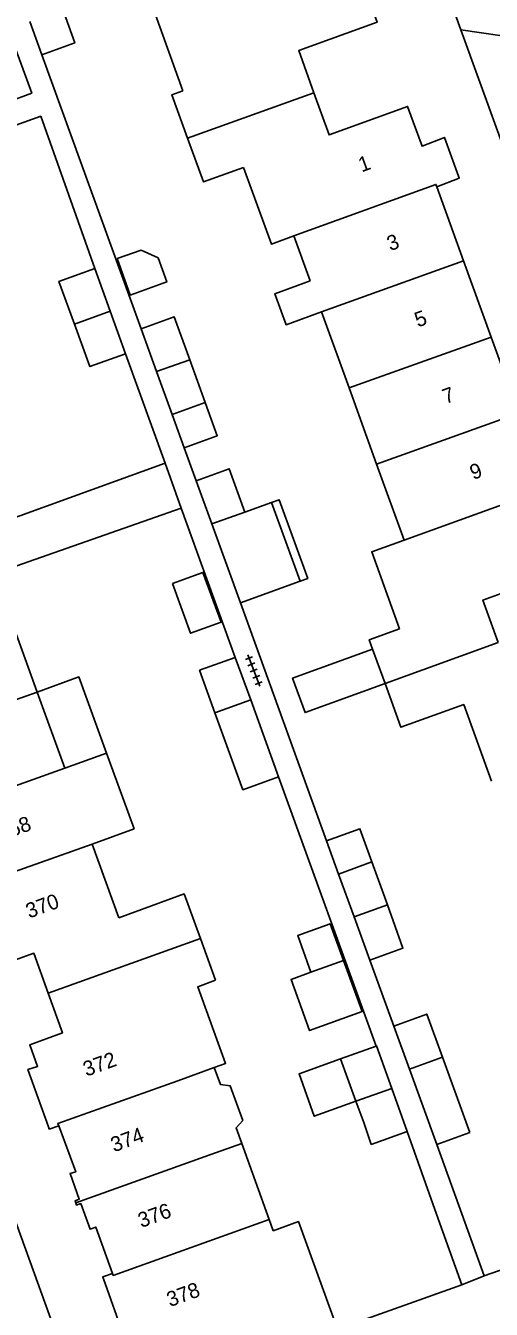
# Model space of a CAD drawing. Extents: x 124000 to 128010, y 398999 to 403000.
# Drawn here: x 127318.3 to 127349.4, y 399705.4 to 399791 of the extents above; entities that cross this region are included whole.
import ezdxf

# ---------------------------------------------------------------- set-up
doc = ezdxf.new("R2010")
doc.units = 0
for name, color, linetype in [('gg-afsc-erfafscheiding', 7, 'Continuous'), ('gg-afsc-hekwerk', 7, 'Continuous'), ('gg-afsc-muur', 7, 'Continuous'), ('gg-anno-huisnummerreeks BGT', 7, 'Continuous'), ('gg-bbg-bijgebouw', 7, 'Continuous'), ('gg-bbg-gedigitaliseerde bebouwing', 7, 'Continuous'), ('gg-bbg-gedigitaliseerde bijgebouw', 7, 'Continuous'), ('gg-bbg-hoofdgebouw', 7, 'Continuous'), ('gg-bbg-luifel en loopbrug', 7, 'Continuous'), ('gg-bbg-tussenscheiding', 7, 'Continuous'), ('gg-knt-verharding', 7, 'Continuous'), ('gt-grn-weggrens', 7, 'Continuous'), ('gt-symb-tegel verharding', 7, 'Continuous')]:
    doc.layers.add(name, color=color, linetype=linetype)

# ---------------------------------------------------------------- blocks, each defined once
blk = doc.blocks.new('gt0-TEG1')
at = {"layer": 'gt-symb-tegel verharding'}
for p, q in [((-1.125, 0), (1.125, 0)), ((-0.9, -0.25), (-0.9, 0.25)), ((-0.45, -0.25), (-0.45, 0.25)), ((0, -0.25), (0, 0.25)), ((0.45, -0.25), (0.45, 0.25)), ((0.9, -0.25), (0.9, 0.25))]:
    blk.add_line(p, q, dxfattribs=at)

msp = doc.modelspace()

# ---------------------------------------------------------------- linework, layer by layer
at = {"layer": 'gg-afsc-erfafscheiding'}
for p, q in [((127326.027, 399770.822), (127319.394, 399789.109)), ((127327.625, 399761.844), (127324.98, 399769.15)), ((127329.701, 399760.671), (127328.9, 399762.883)), ((127332.314, 399748.891), (127328.71, 399758.847)), ((127338.399, 399736.64), (127332.654, 399752.523)), ((127341.722, 399722.95), (127335.203, 399740.92)), ((127342.895, 399724.275), (127341.293, 399728.687)), ((127345.741, 399711.722), (127343.786, 399717.248)), ((127347.222, 399712.303), (127345.758, 399716.386))]:
    msp.add_line(p, q, dxfattribs=at)
at = {"layer": 'gg-afsc-hekwerk'}
for p, q in [((127347.426, 399707.015), (127345.741, 399711.722)), ((127339.139, 399704.049), (127347.426, 399707.015))]:
    msp.add_line(p, q, dxfattribs=at)
at = {"layer": 'gg-afsc-muur'}
for p, q in [((127348.925, 399707.602), (127347.222, 399712.303)), ((127356.946, 399710.463), (127348.925, 399707.602))]:
    msp.add_line(p, q, dxfattribs=at)
for points in [[(127315.847, 399794.392), (127318.733, 399786.551), (127311.055, 399783.725)], [(127322.948, 399774.85), (127319.328, 399785.003), (127312.336, 399782.492)]]:
    msp.add_lwpolyline(points, dxfattribs=at)
at = {"layer": 'gg-bbg-bijgebouw'}
for p, q in [((127342.895, 399724.275), (127343.937, 399721.409)), ((127341.736, 399722.955), (127342.753, 399720.124)), ((127343.937, 399721.409), (127345.758, 399716.386)), ((127342.753, 399720.124), (127343.786, 399717.248)), ((127343.786, 399717.248), (127341.386, 399716.386)), ((127345.758, 399716.386), (127347.958, 399717.184))]:
    msp.add_line(p, q, dxfattribs=at)
at = {"layer": 'gg-bbg-gedigitaliseerde bebouwing'}
for p, q in [((127336.226, 399777.014), (127337.315, 399774.009)), ((127338.064, 399771.941), (127339.902, 399766.869)), ((127339.902, 399766.869), (127341.744, 399761.787)), ((127327.625, 399761.844), (127315.19, 399757.343)), ((127328.71, 399758.847), (127327.625, 399761.844)), ((127341.744, 399761.787), (127343.582, 399756.714)), ((127316.227, 399754.476), (127328.71, 399758.847)), ((127319.086, 399746.573), (127316.227, 399754.476)), ((127341.475, 399749.444), (127342.309, 399747.142)), ((127320.925, 399741.49), (127319.086, 399746.573)), ((127320.925, 399741.49), (127323.716, 399742.499)), ((127323.716, 399742.499), (127325.552, 399737.436)), ((127325.552, 399737.436), (127322.757, 399736.425)), ((127324.535, 399731.511), (127322.757, 399736.425)), ((127330.995, 399727.336), (127329.988, 399730.119)), ((127334.576, 399711.374), (127332.74, 399716.447)), ((127334.576, 399711.374), (127334.85, 399710.617))]:
    msp.add_line(p, q, dxfattribs=at)
for points in [[(127328.816, 399786.711), (127326.959, 399791.833), (127330.387, 399793.076)], [(127328.816, 399786.711), (127328.077, 399786.443), (127329.132, 399783.534)], [(127329.132, 399783.534), (127330.191, 399780.616), (127332.867, 399781.587)], [(127332.867, 399781.587), (127334.722, 399776.469), (127336.226, 399777.014)], [(127338.064, 399771.941), (127335.704, 399771.086), (127334.954, 399773.154), (127337.315, 399774.009)], [(127343.281, 399750.794), (127341.42, 399755.93), (127343.582, 399756.714)], [(127343.281, 399750.794), (127341.252, 399750.061), (127341.475, 399749.444)], [(127342.309, 399747.142), (127343.365, 399744.223), (127347.555, 399745.742), (127349.406, 399740.632)], [(127324.535, 399731.511), (127328.908, 399733.096), (127329.988, 399730.119)], [(127330.908, 399721.511), (127331.66, 399721.783), (127329.809, 399726.902), (127330.995, 399727.336)], [(127330.908, 399721.511), (127331.316, 399720.382), (127331.97, 399720.3), (127332.81, 399717.98), (127332.362, 399717.491), (127332.74, 399716.447)]]:
    msp.add_lwpolyline(points, dxfattribs=at)
at = {"layer": 'gg-bbg-gedigitaliseerde bijgebouw'}
for p, q in [((127322.948, 399774.85), (127323.964, 399771.999)), ((127323.964, 399771.999), (127324.98, 399769.15)), ((127327.063, 399767.957), (127326.027, 399770.822)), ((127329.269, 399768.756), (127330.306, 399765.894)), ((127328.098, 399765.094), (127327.063, 399767.957)), ((127330.306, 399765.894), (127328.098, 399765.094)), ((127330.739, 399757.807), (127329.701, 399760.671)), ((127334.732, 399759.22), (127332.944, 399758.572)), ((127336.637, 399753.967), (127334.732, 399759.22)), ((127332.654, 399752.523), (127330.739, 399757.807)), ((127332.654, 399752.523), (127336.637, 399753.967)), ((127332.314, 399748.891), (127333.339, 399746.062)), ((127333.339, 399746.062), (127335.203, 399740.92)), ((127339.2, 399734.426), (127341.427, 399735.241)), ((127341.427, 399735.241), (127342.464, 399732.364)), ((127340.243, 399731.566), (127339.2, 399734.426)), ((127341.293, 399728.687), (127340.243, 399731.566)), ((127337.362, 399727.868), (127339.537, 399728.653)), ((127339.341, 399722.086), (127341.722, 399722.95)), ((127341.722, 399722.95), (127341.736, 399722.955)), ((127340.363, 399719.269), (127339.341, 399722.086)), ((127346.135, 399722.207), (127347.958, 399717.184))]:
    msp.add_line(p, q, dxfattribs=at)
for points in [[(127324.43, 399775.499), (127325.304, 399773.07), (127327.732, 399773.944), (127327.157, 399775.544), (127326.029, 399776.074), (127324.43, 399775.499)], [(127321.576, 399771.138), (127320.542, 399773.984), (127322.948, 399774.85)], [(127326.027, 399770.822), (127328.229, 399771.625), (127329.269, 399768.756)], [(127324.98, 399769.15), (127322.609, 399768.292), (127321.576, 399771.138)], [(127329.701, 399760.671), (127331.906, 399761.478), (127332.944, 399758.572)], [(127328.115, 399753.822), (127330.154, 399754.561), (127331.359, 399751.234), (127329.32, 399750.495), (127328.115, 399753.822)], [(127330.957, 399745.185), (127329.923, 399748.033), (127332.314, 399748.891)], [(127335.203, 399740.92), (127332.818, 399740.055), (127330.957, 399745.185)], [(127342.464, 399732.364), (127343.501, 399729.487), (127341.293, 399728.687)], [(127339.537, 399728.653), (127338.651, 399731.104), (127336.476, 399730.318), (127337.362, 399727.868)], [(127342.895, 399724.275), (127345.094, 399725.076), (127346.135, 399722.207)], [(127341.386, 399716.386), (127340.88, 399717.846), (127340.363, 399719.269)]]:
    msp.add_lwpolyline(points, dxfattribs=at)
at = {"layer": 'gg-bbg-hoofdgebouw'}
for p, q in [((127345.756, 399780.294), (127347.547, 399775.353)), ((127347.547, 399775.353), (127349.39, 399770.27)), ((127349.39, 399770.27), (127351.229, 399765.197))]:
    msp.add_line(p, q, dxfattribs=at)
for points in [[(127341.409, 399797.037), (127342.347, 399794.446), (127340.833, 399793.898), (127341.769, 399791.277), (127336.541, 399789.387), (127337.558, 399786.575)], [(127337.558, 399786.575), (127338.575, 399783.763), (127343.815, 399785.658), (127344.772, 399783.006), (127346.265, 399783.595), (127347.206, 399781.007)], [(127347.206, 399781.007), (127347.257, 399780.867), (127345.756, 399780.294)], [(127354.57, 399760.685), (127355.509, 399758.091), (127354.001, 399757.535), (127354.941, 399754.921), (127348.835, 399752.711), (127349.856, 399749.89)], [(127314.114, 399733.354), (127315.485, 399729.533), (127316.148, 399729.769), (127316.663, 399728.339), (127318.862, 399729.139), (127319.818, 399726.487)], [(127319.818, 399726.487), (127320.778, 399723.825), (127318.591, 399723.021), (127319.116, 399721.592), (127318.467, 399721.376), (127319.842, 399717.563)], [(127319.842, 399717.563), (127319.898, 399717.409), (127320.539, 399717.628)], [(127320.539, 399717.628), (127321.67, 399714.562), (127321.291, 399714.432), (127321.903, 399712.721), (127321.62, 399712.614), (127321.666, 399712.488)], [(127321.666, 399712.488), (127321.723, 399712.333), (127321.996, 399712.429), (127322.621, 399710.724), (127322.997, 399710.861), (127324.117, 399707.776)], [(127339.139, 399704.049), (127336.528, 399711.232), (127334.85, 399710.617)], [(127324.117, 399707.776), (127323.462, 399707.543), (127323.51, 399707.409)], [(127323.51, 399707.409), (127324.883, 399703.585), (127325.557, 399703.837), (127326.07, 399702.401), (127328.273, 399703.194), (127329.249, 399700.49)]]:
    msp.add_lwpolyline(points, dxfattribs=at)
at = {"layer": 'gg-bbg-luifel en loopbrug'}
for p, q in [((127319.394, 399789.109), (127318.59, 399791.326)), ((127328.9, 399762.883), (127328.098, 399765.094)), ((127339.2, 399734.426), (127338.399, 399736.64))]:
    msp.add_line(p, q, dxfattribs=at)
for points in [[(127320.798, 399792.126), (127321.598, 399789.903), (127319.394, 399789.109)], [(127330.306, 399765.894), (127331.107, 399763.682), (127328.9, 399762.883)], [(127334.732, 399759.22), (127335.246, 399759.406), (127337.151, 399754.153), (127336.637, 399753.967)], [(127342.309, 399747.142), (127336.973, 399745.209), (127336.139, 399747.511), (127341.475, 399749.444)], [(127319.086, 399746.573), (127321.872, 399747.583), (127323.716, 399742.499)], [(127341.427, 399735.241), (127340.627, 399737.448), (127338.399, 399736.64)], [(127337.362, 399727.868), (127336.035, 399727.388), (127337.268, 399723.977), (127340.769, 399725.243), (127339.537, 399728.653)], [(127339.341, 399722.086), (127336.567, 399721.084), (127337.586, 399718.265), (127340.363, 399719.269)]]:
    msp.add_lwpolyline(points, dxfattribs=at)
at = {"layer": 'gg-bbg-tussenscheiding'}
for p, q in [((127337.558, 399786.575), (127329.132, 399783.534)), ((127347.547, 399775.353), (127338.064, 399771.941)), ((127321.576, 399771.138), (127323.964, 399771.999)), ((127349.39, 399770.27), (127339.902, 399766.869)), ((127327.063, 399767.957), (127329.269, 399768.756)), ((127351.229, 399765.197), (127341.744, 399761.787)), ((127330.739, 399757.807), (127332.944, 399758.572)), ((127342.309, 399747.142), (127349.856, 399749.89)), ((127330.957, 399745.185), (127333.339, 399746.062)), ((127312.272, 399738.422), (127320.925, 399741.49)), ((127342.464, 399732.364), (127340.243, 399731.566)), ((127319.818, 399726.487), (127329.988, 399730.119)), ((127346.135, 399722.207), (127343.937, 399721.409)), ((127340.363, 399719.269), (127342.753, 399720.124))]:
    msp.add_line(p, q, dxfattribs=at)
for points in [[(127345.756, 399780.294), (127345.697, 399780.458), (127336.226, 399777.014)], [(127343.582, 399756.714), (127353.062, 399760.14), (127353.017, 399760.265)], [(127311.141, 399743.597), (127311.087, 399743.743), (127319.086, 399746.573)], [(127314.716, 399733.725), (127314.766, 399733.586), (127322.757, 399736.425)], [(127320.539, 399717.628), (127320.479, 399717.789), (127328.471, 399720.629), (127330.908, 399721.511)], [(127321.666, 399712.488), (127330.303, 399715.565), (127332.74, 399716.447)], [(127324.117, 399707.776), (127324.165, 399707.644), (127334.576, 399711.374)]]:
    msp.add_lwpolyline(points, dxfattribs=at)
at = {"layer": 'gg-knt-verharding'}
for p, q in [((127347.37, 399790.779), (127374.1, 399716.695)), ((127294.231, 399775.963), (127322.426, 399698.003)), ((127348.925, 399707.602), (127347.426, 399707.015))]:
    msp.add_line(p, q, dxfattribs=at)
msp.add_lwpolyline([(127339.251, 399844.821), (127334.767, 399825.601), (127341.985, 399805.705), (127347.37, 399790.779)], dxfattribs=at)
at = {"layer": 'gt-grn-weggrens'}
msp.add_line((127347.37, 399790.779), (127353.521, 399789.881), dxfattribs=at)

# ---------------------------------------------------------------- block references
at = {"layer": 'gt-symb-tegel verharding', "rotation": -68.71983369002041}
msp.add_blockref('gt0-TEG1', (127333.548, 399748.006), dxfattribs=at)

# ---------------------------------------------------------------- texts
at = {"layer": 'gg-anno-huisnummerreeks BGT'}
for s, rotation, p in [('1', 19.8, (127340.738, 399781.253)), ('3', 19.9, (127342.647, 399775.996)), ('5', 19.9, (127344.494, 399770.902)), ('7', 19.9, (127346.349, 399765.786)), ('9', 19.9, (127348.183, 399760.725)), ('368', 19.8, (127316.683, 399736.636)), ('370', 19.9, (127318.55, 399731.455)), ('372', 19.9, (127322.372, 399720.897)), ('374', 20.2, (127324.217, 399715.848)), ('376', 19.9, (127326.034, 399710.803)), ('378', 20, (127327.953, 399705.519))]:
    msp.add_text(s, height=1, rotation=rotation, dxfattribs=at).set_placement(p)

doc.saveas('drawing.dxf')
